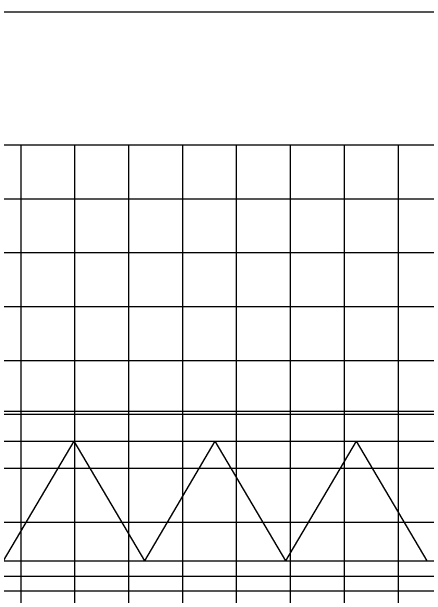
# Model space of a CAD drawing. Extents: x 2193008 to 2198143, y 1236112 to 1237864.
# Drawn here: x 2194938.51 to 2194953.9, y 1237206.39 to 1237228.05 of the extents above; entities that cross this region are included whole.
import ezdxf

# ---------------------------------------------------------------- set-up
doc = ezdxf.new("R2010")
doc.units = 0
for name, color, linetype in [('GSDIMS', 7, 'Continuous'), ('Level 1', 7, 'Continuous'), ('M-ROADS', 7, 'Continuous')]:
    doc.layers.add(name, color=color, linetype=linetype)

msp = doc.modelspace()

# ---------------------------------------------------------------- linework, layer by layer
at = {"layer": 'GSDIMS'}
for p, q in [((2194936.835, 1237213.222), (2194986.86, 1237213.222)), ((2194936.835, 1237212.111), (2194986.86, 1237212.111)), ((2194940.819, 1237212.111), (2194938.2, 1237207.672)), ((2194940.819, 1237212.111), (2194943.438, 1237207.672)), ((2194946.057, 1237212.111), (2194943.438, 1237207.672)), ((2194946.057, 1237212.111), (2194948.676, 1237207.672)), ((2194951.295, 1237212.111), (2194948.676, 1237207.672)), ((2194951.295, 1237212.111), (2194953.915, 1237207.672)), ((2194936.835, 1237207.672), (2194986.86, 1237207.672)), ((2194936.835, 1237206.561), (2194986.86, 1237206.561))]:
    msp.add_line(p, q, dxfattribs=at)
at = {"layer": 'Level 1'}
msp.add_line((2194882.86, 1237228.046), (2195182.86, 1237228.046), dxfattribs=at)
at = {"layer": 'M-ROADS'}
for p, q in [((2194892.86, 1237223.106), (2195022.86, 1237223.106)), ((2194938.86, 1237163.106), (2194938.86, 1237223.106)), ((2194940.86, 1237163.106), (2194940.86, 1237223.106)), ((2194942.86, 1237163.106), (2194942.86, 1237223.106)), ((2194944.86, 1237163.106), (2194944.86, 1237223.106)), ((2194946.86, 1237163.106), (2194946.86, 1237223.106)), ((2194948.86, 1237163.106), (2194948.86, 1237223.106)), ((2194950.86, 1237163.106), (2194950.86, 1237223.106)), ((2194952.86, 1237163.106), (2194952.86, 1237223.106)), ((2194892.86, 1237221.106), (2195022.86, 1237221.106)), ((2194892.86, 1237219.106), (2195022.86, 1237219.106)), ((2194892.86, 1237217.106), (2195022.86, 1237217.106)), ((2194892.86, 1237215.106), (2195022.86, 1237215.106)), ((2194892.86, 1237213.106), (2195022.86, 1237213.106)), ((2194892.86, 1237211.106), (2195022.86, 1237211.106)), ((2194892.86, 1237209.106), (2195022.86, 1237209.106)), ((2194892.86, 1237207.106), (2195022.86, 1237207.106))]:
    msp.add_line(p, q, dxfattribs=at)

doc.saveas('drawing.dxf')
